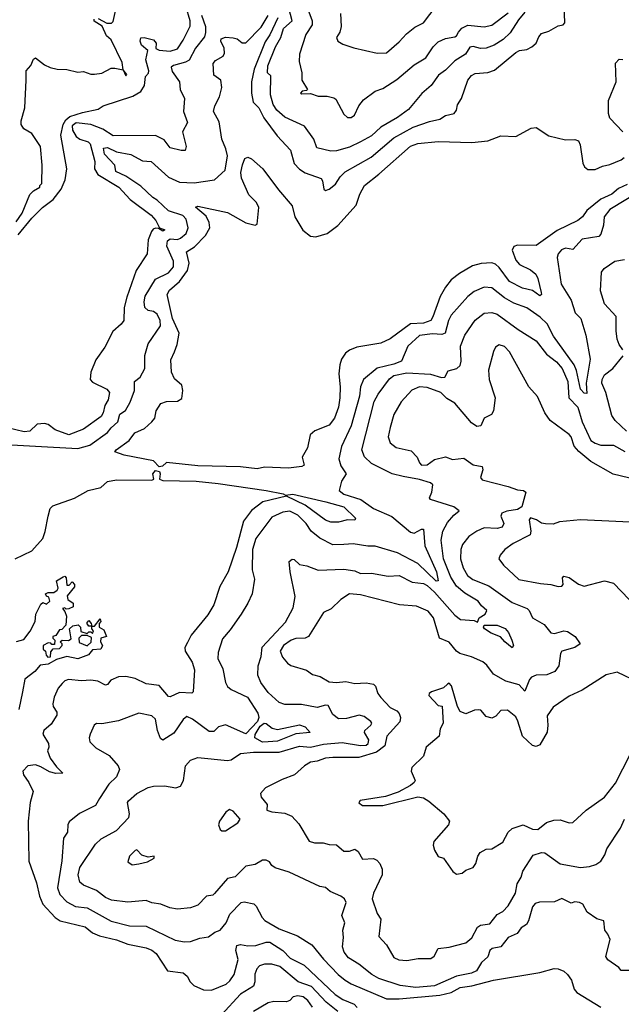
# Model space of a CAD drawing. Extents: x 1552033 to 1694788, y 811965 to 917215.
# Tile 442 of 632: x 1659850 to 1663107, y 859424 to 864752. Entities that reach past the tile are written whole.
import ezdxf

# ---------------------------------------------------------------- set-up
doc = ezdxf.new("R2010")
doc.units = 0

msp = doc.modelspace()

# ---------------------------------------------------------------- linework, layer by layer
at = {"layer": '0CON20XD'}
for points in [[(1659841.8, 863588.1), (1659915, 863677.2), (1659974, 863735), (1660030.6, 863779.4), (1660074.7, 863835), (1660096.4, 863885), (1660105.3, 863945), (1660073.2, 864126.8), (1660086.2, 864185), (1660099.8, 864210.2), (1660121.2, 864228.8), (1660190.4, 864250.4), (1660275, 864267.5), (1660302.5, 864285), (1660462.5, 864337.5), (1660506.4, 864363.6), (1660525.4, 864395), (1660530.8, 864445), (1660547.8, 864462.2), (1660550, 864475), (1660532.2, 864535), (1660542.9, 864585), (1660510, 864615), (1660501.8, 864635), (1660505, 864654), (1660524.6, 864655.4), (1660575, 864642.5), (1660589.4, 864625), (1660586.4, 864596.4), (1660605, 864588), (1660665, 864582.3), (1660704, 864595), (1660735, 864641.9), (1660772.8, 864717.2), (1660772.6, 864745), (1660750, 864825)], [(1660275, 864758.8), (1660322.5, 864732.5), (1660347.6, 864732.4), (1660356.9, 864743.1), (1660375, 864823.3)], [(1661247.9, 864762.1), (1661205, 864669.3), (1661178.5, 864631.5), (1661118.8, 864485), (1661104.8, 864415), (1661105.2, 864355), (1661113.8, 864305), (1661144.3, 864275), (1661170.8, 864220.7), (1661244, 864124), (1661316.3, 864046.4), (1661335, 863973.5), (1661365, 863942.7), (1661395, 863922.9), (1661482.4, 863892.4), (1661489.7, 863879.7), (1661495.7, 863835.7), (1661505, 863828), (1661525, 863834.3), (1661558.8, 863861.2), (1661585, 863901.5), (1661612.1, 863927.9), (1661751.9, 864008.1), (1661875, 864111.9), (1661979.6, 864170.4), (1662069.1, 864200.9), (1662125, 864212.9), (1662155, 864233.1), (1662202, 864245), (1662215, 864263.3), (1662219.4, 864290.6), (1662241.4, 864325), (1662275, 864424), (1662295, 864450), (1662315, 864460.9), (1662385, 864466.2), (1662420.3, 864479.7), (1662535.7, 864575), (1662555, 864584.6), (1662595, 864590.7), (1662622.5, 864605), (1662645.5, 864625), (1662660.4, 864659.6), (1662675, 864677.8), (1662715, 864690), (1662765, 864718.8), (1662792.5, 864725), (1662801.2, 864735), (1662797.8, 864835)], [(1661586.7, 864785), (1661589.6, 864715), (1661583.6, 864685), (1661565.6, 864655), (1661572.2, 864635), (1661599.2, 864619.2), (1661659.3, 864599.3), (1661785, 864571.2), (1661835, 864572), (1661905, 864632.9), (1661944, 864676), (1661989.1, 864710.9), (1662035, 864735.7), (1662105, 864824.5)], [(1660835, 864776.2), (1660855.4, 864715), (1660856.7, 864683.3), (1660850, 864660), (1660802.3, 864597.7), (1660767.2, 864532.8), (1660747.9, 864522.1), (1660682.5, 864505), (1660670, 864495), (1660675, 864471.5), (1660714.5, 864415), (1660718.5, 864375), (1660743.1, 864325), (1660737.3, 864255), (1660759.2, 864195), (1660730.5, 864145), (1660750.9, 864065), (1660746.7, 864045), (1660725, 864043.5), (1660665, 864058.9), (1660631.5, 864101.5), (1660585, 864126.2), (1660356.3, 864123.6), (1660299.9, 864159.9), (1660235, 864184.2), (1660155, 864193.9), (1660135, 864176.9), (1660135.1, 864155), (1660155, 864120.4), (1660175, 864106.2), (1660221.1, 864091.1), (1660231.1, 864081.1), (1660256.1, 863985), (1660254.7, 863945), (1660272.8, 863915), (1660386.2, 863845), (1660449, 863779), (1660561.8, 863695), (1660586.8, 863665), (1660606.1, 863626.1), (1660636.2, 863615), (1660625, 863607.5), (1660601.7, 863621.7), (1660585, 863623.3), (1660572, 863618), (1660563.9, 863606.1), (1660545, 863560), (1660540.7, 863485), (1660480.8, 863395), (1660429.7, 863250.3), (1660415.6, 863195), (1660413.1, 863125), (1660400, 863105), (1660355, 863064.6), (1660310.4, 862979.6), (1660261.9, 862911.9), (1660234.8, 862845), (1660232.2, 862805), (1660245, 862790.4), (1660322, 862752), (1660337.1, 862735), (1660329.7, 862695), (1660310.6, 862665), (1660302.4, 862625), (1660290.8, 862605), (1660195, 862536.2), (1660116.7, 862505), (1660042.2, 862532.2), (1660005, 862561.1), (1659985, 862566.9), (1659945, 862563.3), (1659905, 862526.2), (1659875, 862521.8), (1659783.9, 862543.9)], [(1660345, 862543.3), (1660381.5, 862575), (1660392.3, 862617.7), (1660423, 862637), (1660448.6, 862681.4), (1660471.6, 862745), (1660471.3, 862795), (1660501.9, 862818.1), (1660527.9, 862865), (1660527.7, 862935), (1660545, 862998), (1660611.8, 863095), (1660610.9, 863125), (1660595, 863158.1), (1660575, 863172.3), (1660545, 863178.4), (1660527.6, 863195), (1660523.2, 863225), (1660529.3, 863255), (1660585, 863348), (1660655, 863382.5), (1660682.2, 863415), (1660683.2, 863445), (1660646.9, 863526.9), (1660649.9, 863555), (1660665, 863565.4), (1660705, 863562.9), (1660720.8, 863569.2), (1660750.4, 863595), (1660761.8, 863625), (1660751.9, 863671.9), (1660733.3, 863693.3), (1660655, 863716.9), (1660595, 863776.2), (1660570.3, 863789.7), (1660505, 863851.9), (1660425, 863906), (1660370.6, 863930.6), (1660364.4, 863965), (1660309.1, 864025), (1660303.8, 864056.2), (1660325, 864060.2), (1660375, 864037.3), (1660452.1, 864022.1), (1660515, 863988), (1660562, 863985), (1660655, 863900.4), (1660715, 863872.9), (1660795, 863869.6), (1660904.2, 863885.8), (1660962.2, 863937.8), (1660975.2, 864015), (1660966.7, 864053.3), (1660944.3, 864105), (1660929.9, 864199.9), (1660900, 864255), (1660906.2, 864285), (1660932.2, 864335), (1660944.4, 864385), (1660938, 864425), (1660901.5, 864451.5), (1660896.7, 864515), (1660909.5, 864530.5), (1660951.9, 864555), (1660958.7, 864571.3), (1660957.3, 864597.3), (1660939.1, 864635), (1660941, 864649), (1660965, 864656.7), (1661005, 864654.7), (1661027.8, 864647.8), (1661055, 864626.7), (1661075, 864627.5), (1661157.7, 864712.3), (1661195, 864774.7)], [(1662585, 864793.3), (1662549.4, 864750.6), (1662505, 864680.6), (1662467.5, 864645), (1662418.8, 864615), (1662375, 864597.8), (1662345, 864596.6), (1662305, 864606.5), (1662286.9, 864603.1), (1662264, 864566), (1662205, 864529.1), (1662155, 864479.6), (1662117.8, 864452.2), (1662077.1, 864395), (1662026.6, 864353.4), (1661955, 864266.7), (1661895, 864222.2), (1661805, 864169.6), (1661755, 864124.1), (1661695, 864091.3), (1661635, 864061.4), (1661565, 864041.8), (1661535, 864041.3), (1661458.9, 864058.9), (1661441.5, 864105), (1661392.3, 864175), (1661285.2, 864225), (1661242.1, 864262.1), (1661222.7, 864292.7), (1661207.3, 864345), (1661208.7, 864448.7), (1661191.9, 864465), (1661192.9, 864502.9), (1661235.2, 864605), (1661263.3, 864655), (1661277.9, 864705), (1661324.2, 864745), (1661306.7, 864815)], [(1661414.6, 864795), (1661432.9, 864745), (1661433.3, 864725), (1661399, 864671), (1661363.8, 864565), (1661363.6, 864525), (1661377.8, 864465), (1661378, 864425), (1661407.5, 864375), (1661401.7, 864368.3), (1661380, 864365), (1661370, 864355), (1661375, 864350), (1661425, 864352.5), (1661465, 864338.8), (1661515, 864338.1), (1661549.7, 864329.7), (1661561.7, 864321.7), (1661605, 864240), (1661625, 864222.5), (1661645, 864222), (1661663.3, 864235), (1661686.7, 864285), (1661711.7, 864318.3), (1661773.8, 864365), (1661815, 864379.3), (1661891.8, 864428.2), (1661985, 864507.3), (1662047.8, 864545), (1662088.4, 864605), (1662115, 864631.8), (1662155, 864650.5), (1662205, 864658.9), (1662215.4, 864665), (1662224.7, 864685.3), (1662243.3, 864706.7), (1662275, 864721.6), (1662365, 864713.3), (1662405, 864721.5), (1662495, 864789.2)], [(1659831.6, 863658.4), (1659863.5, 863705), (1659904.7, 863805.3), (1659925, 863826), (1659960, 863845), (1659960, 863855), (1659970, 863865), (1659972.5, 863965), (1659962, 864065), (1659915.7, 864135.7), (1659872.1, 864162.1), (1659858.5, 864185), (1659857.5, 864205), (1659877.5, 864275), (1659884.7, 864425.3), (1659885.7, 864475), (1659910.8, 864505), (1659925, 864538.8), (1659935, 864546), (1659985, 864507.5), (1660015, 864492.5), (1660053.6, 864483.6), (1660105, 864482.5), (1660165, 864467.5), (1660195, 864472.5), (1660235, 864457.5), (1660255, 864456.7), (1660295, 864462.5), (1660345, 864490), (1660365, 864490), (1660410, 864480), (1660425, 864447.5), (1660430, 864455), (1660410, 864480), (1660405, 864520), (1660345, 864642.5), (1660320, 864665), (1660296.2, 864716.2), (1660253.6, 864743.6), (1660252.5, 864755)], [(1663114.3, 864145), (1663045, 864218.8), (1663037.8, 864245), (1663037.1, 864315), (1663079.5, 864415), (1663075, 864517.5), (1663095, 864537.5), (1663115, 864536.7)], [(1661135, 862321.6), (1661045, 862332.8), (1660815, 862337.5), (1660645, 862356.2), (1660623.7, 862336.3), (1660605, 862332.4), (1660575, 862364.1), (1660416.1, 862396.1), (1660365, 862414.3), (1660371.9, 862425), (1660443.2, 862475), (1660474.2, 862515.8), (1660525, 862539.6), (1660565.6, 862575), (1660582.2, 862595), (1660588.9, 862635), (1660614.6, 862675.4), (1660645, 862686.7), (1660705, 862687.5), (1660727.8, 862702.2), (1660733.6, 862745), (1660728, 862775), (1660688, 862808), (1660671.3, 862845), (1660668.5, 862911.5), (1660687.7, 862955), (1660702.8, 862995), (1660713.9, 863055), (1660676.8, 863135), (1660648.2, 863265), (1660661.8, 863288.2), (1660715.2, 863335), (1660759, 863395), (1660766.9, 863435), (1660753.9, 863495), (1660796.7, 863523.3), (1660856.1, 863583.9), (1660879.4, 863625), (1660876, 863655), (1660859, 863689), (1660801.7, 863738.3), (1660815, 863743.1), (1660975, 863709.2), (1661075, 863653.6), (1661125, 863640), (1661135.8, 863645), (1661145.3, 863735), (1661132.5, 863762.5), (1661090, 863805), (1661051.1, 863895), (1661047.3, 863925), (1661056.2, 863966.2), (1661069.5, 864000.5), (1661085, 864008.8), (1661105, 863998.8), (1661166.9, 863945), (1661250.8, 863830.8), (1661325, 863744.2), (1661338.8, 863685), (1661383.1, 863613.1), (1661425, 863580.4), (1661453.1, 863576.9), (1661515, 863595.5), (1661572.6, 863637.4), (1661672.1, 863747.9), (1661691.7, 863808.3), (1661716.7, 863855), (1661795, 863915.3), (1661965, 864067.1), (1662005, 864082.2), (1662115, 864093.6), (1662297.4, 864087.4), (1662385, 864096.6), (1662455, 864124.3), (1662535, 864120), (1662618, 864165), (1662645, 864168.9), (1662714.2, 864124.2), (1662805, 864101.2), (1662855, 864103.2), (1662875, 864095.6), (1662884.6, 864075), (1662898.2, 863975), (1662908.2, 863955), (1662925, 863941.5), (1662965, 863940.6), (1663005, 863960), (1663045, 863968.2), (1663106.5, 863993.5), (1663122.9, 864007.1)], [(1663295, 863876.6), (1663044.7, 863725), (1663014.7, 863685), (1663009.8, 863640.2), (1662995, 863592.2), (1662985, 863578.2), (1662895, 863564.5), (1662845, 863507.7), (1662805, 863516.1), (1662783, 863507), (1662764.8, 863485.2), (1662759.7, 863465), (1662781, 863321), (1662834.7, 863234.7), (1662856.4, 863166.4), (1662888.4, 863135), (1662913.8, 863045), (1662937.8, 862915), (1662917.1, 862785), (1662920.7, 862729.3), (1662905, 862730.2), (1662885, 862752.3), (1662863.2, 862853.2), (1662851, 862885), (1662739.6, 863039.6), (1662705, 863105.8), (1662667, 863143), (1662595, 863192.7), (1662525, 863218.8), (1662475, 863247.4), (1662405, 863300.8), (1662365, 863304.7), (1662309.4, 863280.6), (1662276, 863254), (1662186.3, 863153.7), (1662171.4, 863125), (1662153.3, 863055), (1662135, 863048.5), (1662085, 863052.1), (1662015, 863043.8), (1661950.5, 862985), (1661917.1, 862905), (1661875, 862887), (1661785, 862867.1), (1661711.8, 862805), (1661694.8, 862765.2), (1661689, 862715), (1661645.2, 862554.8), (1661592.2, 862442.2), (1661577.3, 862375), (1661588.6, 862338.6), (1661617.1, 862295), (1661591.2, 862255), (1661578.8, 862205), (1661603.8, 862185), (1661696.2, 862156.2), (1661765, 862106), (1661865, 862062.9), (1661965, 861978), (1661985, 861972.8), (1662025, 861995.9), (1662035, 861994.4), (1662042.5, 861905), (1662106.4, 861765), (1662116.1, 861715), (1662105, 861713.5), (1662005, 861808.9), (1661895, 861867.6), (1661775, 861903.7), (1661735, 861902.6), (1661655, 861916.3), (1661605, 861911.8), (1661545, 861910.7), (1661475, 861945.4), (1661428.2, 861985), (1661400.8, 862025), (1661355, 862070.3), (1661312, 862092), (1661275, 862087.1), (1661215, 862060.5), (1661128.6, 861945), (1661109.4, 861885), (1661107.8, 861775), (1661120.4, 861725), (1661108.9, 861645), (1661085.9, 861594.1), (1661048.9, 861535), (1660990.1, 861449.9), (1660947.6, 861402.4), (1660925, 861327.5), (1660923.5, 861295), (1660948.9, 861238.9), (1660963.3, 861165), (1660974.3, 861144.3), (1660995, 861127.5), (1661083.2, 861085), (1661139.9, 860999.9), (1661144.7, 860975), (1661136.5, 860953.5), (1661075, 860888), (1660965, 860936.7), (1660927.1, 860925), (1660900.8, 860899.2), (1660875, 860900.3), (1660785, 860966.4), (1660755, 860981.4), (1660735, 860965.7), (1660685, 860891.8), (1660625, 860852.5), (1660613.1, 860863.1), (1660595.4, 860905), (1660585, 860966), (1660564.6, 860984.6), (1660495, 860998.9), (1660385, 860958.5), (1660295, 860941.2), (1660265, 860942.5), (1660253.3, 860935), (1660230.8, 860885), (1660225.8, 860865), (1660230, 860845), (1660262, 860812), (1660335, 860770.8), (1660384, 860715), (1660390.8, 860695), (1660374.2, 860655), (1660333.1, 860615), (1660281.8, 860538.2), (1660261.1, 860498.9), (1660174.1, 860455.9), (1660118.5, 860411.5), (1660110.8, 860395), (1660109.6, 860355), (1660086.9, 860323.1), (1660078.9, 860201.1), (1660054.8, 860054.8), (1660067.3, 860017.3), (1660105, 859977.8), (1660152.4, 859952.4), (1660215.2, 859945.2), (1660345, 859874.3), (1660445, 859848.1), (1660535, 859846.1), (1660691.7, 859771.7), (1660742.7, 859762.7), (1660775, 859763.2), (1660825, 859781.8), (1660871.8, 859788.2), (1660906, 859815), (1660935, 859824.5), (1660968, 859865), (1660988.3, 859911.7), (1661048.2, 859975), (1661065, 859977.7), (1661116.7, 859966.7), (1661130.8, 859955), (1661162.9, 859892.9), (1661176.9, 859876.9), (1661255, 859833), (1661353.1, 859795), (1661432.3, 859745), (1661495, 859667.2), (1661574.8, 859584.8), (1661612.1, 859555), (1661645, 859535.3), (1661835, 859453.3), (1661905, 859453.8), (1662125, 859473), (1662185, 859488.4), (1662234.7, 859514.7), (1662297.1, 859522.9), (1662414, 859554), (1662665, 859595.4), (1662742.8, 859617.2), (1662765, 859615.5), (1662795, 859603.6), (1662815.8, 859585.8), (1662836.7, 859555), (1662850.9, 859505), (1662865, 859488.1), (1662995, 859408.7)], [(1663139.1, 863860.9), (1663092.3, 863837.7), (1663055, 863808.5), (1662995, 863781.6), (1662920.6, 863719.4), (1662897.1, 863685), (1662870.5, 863665), (1662759.3, 863610.7), (1662645, 863529.2), (1662545, 863531.9), (1662525, 863525.4), (1662516.4, 863505), (1662535, 863451.1), (1662555, 863427.7), (1662615, 863399.2), (1662643.1, 863375), (1662655, 863352), (1662673.3, 863275), (1662674.2, 863265), (1662665, 863257.1), (1662626.6, 863286.6), (1662571.5, 863298.5), (1662500.8, 863335), (1662445, 863411.2), (1662425, 863429.1), (1662405, 863436), (1662347.9, 863432.1), (1662300.5, 863419.5), (1662230.7, 863379.3), (1662185.6, 863344.4), (1662154.8, 863305.2), (1662125.7, 863254.3), (1662086.8, 863143.2), (1662075, 863124.5), (1662035, 863109.6), (1661965, 863105.3), (1661855, 863025.3), (1661805, 863002), (1661675, 862979.5), (1661635, 862963.5), (1661613.1, 862946.9), (1661592.3, 862915), (1661582.5, 862885), (1661577.3, 862835), (1661584.7, 862765), (1661583.4, 862706.6), (1661576.6, 862655), (1661554.6, 862595), (1661525, 862556.9), (1661448, 862528), (1661422.9, 862505), (1661408.1, 862435), (1661380, 862385), (1661389.1, 862340.9), (1661376.5, 862333.5), (1661305, 862324.6), (1661175, 862331.4), (1661135, 862321.6)], [(1663115.6, 862965), (1663095.6, 862995), (1663085, 863022.5), (1663078.6, 863068.6), (1663078.2, 863145), (1663015.6, 863215), (1662994.5, 863284.5), (1663000, 863385), (1663013.8, 863406.2), (1663072, 863445), (1663123.3, 863455)], [(1663177.6, 859607.6), (1663105, 859607.5), (1663093, 859623), (1663034.5, 859664.5), (1663022.6, 859682.6), (1663046, 859775), (1663034.2, 859804.2), (1663018, 859825), (1663012.5, 859875), (1662975, 859885.6), (1662922.6, 859922.6), (1662897.8, 859965), (1662880, 859975), (1662855, 859977.5), (1662835, 859970.8), (1662785, 859995.7), (1662745, 859978.6), (1662663.3, 859976.7), (1662641.1, 859968.9), (1662625, 859952), (1662603.9, 859875), (1662593.6, 859856.4), (1662565, 859837.1), (1662542.7, 859807.3), (1662493.8, 859785), (1662455, 859735.6), (1662407.5, 859725), (1662394.5, 859715.5), (1662385, 859680), (1662349.7, 859650.3), (1662322.5, 859605), (1662295, 859592.9), (1662215, 859575.9), (1662095, 859523.9), (1661995, 859514.1), (1661910, 859525), (1661795, 859563.5), (1661756, 859585), (1661685, 859641.8), (1661630.8, 859675), (1661605.8, 859705.8), (1661598.1, 859735), (1661603.3, 859785), (1661599.4, 859825), (1661610.8, 859865), (1661594.4, 859905), (1661616.7, 859975), (1661608, 859995), (1661588.9, 860008.9), (1661531.2, 860035), (1661505, 860055.7), (1661475, 860062.2), (1661308.8, 860138.8), (1661232.3, 860162.3), (1661214.4, 860175), (1661202, 860195), (1661185, 860204.3), (1661165, 860203.1), (1661125, 860179.7), (1661075, 860171.1), (1661017, 860113), (1660975, 860105.5), (1660905, 860023.3), (1660895, 860014.5), (1660860.6, 860009.4), (1660815, 859961.1), (1660775, 859945.4), (1660705, 859937.9), (1660663.3, 859945), (1660615, 859966.5), (1660565, 859972.7), (1660535, 859985.4), (1660435, 859976.7), (1660347.4, 859987.4), (1660315, 860002.1), (1660265, 860038.8), (1660195, 860068.1), (1660175.4, 860085.4), (1660166.9, 860125), (1660175, 860164), (1660259.7, 860290.3), (1660290.4, 860319.6), (1660375, 860364.4), (1660440.6, 860435), (1660444.4, 860455), (1660433.6, 860515), (1660439.2, 860525), (1660484.2, 860565), (1660545, 860597.3), (1660575, 860604.4), (1660633.6, 860606.4), (1660695, 860595.6), (1660720.8, 860605), (1660736.7, 860635), (1660747.8, 860715), (1660775, 860744.3), (1660815, 860759.1), (1660975, 860742.9), (1660995, 860747.1), (1661045, 860781.5), (1661115, 860789), (1661255, 860788.8), (1661365, 860820.9), (1661425, 860814.5), (1661495, 860831.2), (1661595, 860840.1), (1661695, 860824.7), (1661725, 860825.7), (1661737, 860835), (1661739.8, 860855), (1661717.2, 860895), (1661717.8, 860905), (1661750, 860935), (1661755.6, 860945), (1661750.8, 860955), (1661715, 860980.4), (1661687.9, 860987.9), (1661619.9, 860970.1), (1661575, 860968.8), (1661545, 860992.7), (1661519.9, 861039.9), (1661505, 861042), (1661460.2, 861029.8), (1661375, 861046), (1661285, 861046.1), (1661255, 861056.9), (1661195, 861110.6), (1661154.6, 861165), (1661139.5, 861205), (1661140.4, 861255), (1661156.7, 861306.7), (1661162.9, 861357.1), (1661289.1, 861490.9), (1661331.1, 861568.9), (1661341.3, 861631.3), (1661313.3, 861765), (1661309.3, 861820.7), (1661325, 861832.5), (1661335, 861830), (1661364.4, 861804.4), (1661405, 861796.5), (1661465, 861773.8), (1661605, 861778.2), (1661665, 861769.1), (1661695.4, 861755.4), (1661755, 861756.9), (1661845, 861741.3), (1661905, 861743.9), (1661975, 861708.7), (1662035, 861700.4), (1662055, 861690.4), (1662095, 861654), (1662205, 861529.3), (1662236.8, 861506.8), (1662310.3, 861500.2), (1662327.4, 861492.6), (1662336.4, 861515), (1662370.5, 861535), (1662379.5, 861555), (1662350, 861580), (1662332.5, 861605), (1662259.2, 861649.2), (1662215, 861686.7), (1662184.6, 861734.6), (1662143.7, 861835), (1662131.9, 861935), (1662140.9, 861985), (1662165, 862030.4), (1662199.3, 862070.7), (1662229.2, 862095), (1662199.4, 862115), (1662073.3, 862155), (1662068.8, 862165), (1662081.2, 862195), (1662086.2, 862235), (1662073.8, 862245), (1662015, 862263), (1661925, 862280), (1661865.4, 862295), (1661755, 862350.8), (1661716.3, 862386.3), (1661702.5, 862425), (1661768.9, 862685), (1661790.6, 862725), (1661851, 862809), (1661875, 862827.4), (1661945, 862840.6), (1662073, 862833), (1662133.8, 862816.2), (1662151.7, 862818.3), (1662168.7, 862851.3), (1662216.7, 862865), (1662235, 862880), (1662239.4, 862905), (1662235.8, 862985), (1662260.4, 863045), (1662315, 863125.7), (1662365, 863163.9), (1662405, 863168.2), (1662435, 863158.4), (1662548.2, 863075), (1662645, 863014.6), (1662701.7, 862941.7), (1662755, 862901.1), (1662786.7, 862865), (1662817.3, 862795), (1662822.8, 862705), (1662871.8, 862655), (1662894.1, 862575), (1662941.6, 862475), (1662965, 862459.6), (1662995, 862450.4), (1663065, 862449.2), (1663125, 862414.4)], [(1663235, 862251.9), (1663062.1, 862292.1), (1662941.8, 862361.8), (1662875.8, 862415.8), (1662851.5, 862445), (1662835.5, 862495), (1662825, 862508.1), (1662722.4, 862582.4), (1662691.9, 862625), (1662652.5, 862712.5), (1662606, 862765), (1662501.5, 862955), (1662475, 862983.1), (1662445, 862992.9), (1662425, 862980), (1662413.9, 862956.1), (1662387.7, 862855), (1662390.9, 862805), (1662424.1, 862705.9), (1662414.1, 862635.9), (1662404, 862616), (1662364.5, 862595.5), (1662346.3, 862553.7), (1662325, 862551.1), (1662295, 862570.5), (1662205, 862677.3), (1662162.8, 862702.8), (1662129.2, 862735), (1662055, 862761.1), (1662015, 862764.5), (1661972.4, 862747.6), (1661915.7, 862684.3), (1661874.6, 862615), (1661855.3, 862545), (1661845.4, 862495), (1661855, 862461.4), (1661887.8, 862437.8), (1661969.8, 862419.8), (1662001.4, 862385), (1662013.6, 862353.6), (1662025, 862341.4), (1662055, 862343.1), (1662095, 862372.5), (1662155, 862385.7), (1662192.3, 862372.3), (1662255, 862380), (1662305, 862343.1), (1662353.3, 862333.3), (1662356.2, 862316.2), (1662343.7, 862275), (1662352.6, 862262.6), (1662495, 862226), (1662545, 862207.4), (1662577.5, 862205), (1662590, 862195), (1662567.5, 862115), (1662545, 862100.8), (1662487, 862093), (1662459.3, 862080.7), (1662454.7, 862065), (1662470.8, 862025), (1662461.1, 862005), (1662435, 861997.8), (1662365, 862001.5), (1662325, 861984.5), (1662280.9, 861955), (1662247.3, 861912.7), (1662237.2, 861885), (1662236.7, 861835), (1662251.2, 861785), (1662274.7, 861745), (1662302.5, 861722.5), (1662388.8, 861688.8), (1662515, 861598.7), (1662596.9, 861565), (1662607.8, 861555), (1662625, 861514.3), (1662689.7, 861479.7), (1662725, 861434.6), (1662745, 861430.9), (1662795, 861445.6), (1662815, 861441.9), (1662857.5, 861415), (1662884, 861375), (1662855, 861353.9), (1662785, 861334), (1662777, 861323), (1662768.6, 861255), (1662746, 861224), (1662703.4, 861206.6), (1662645, 861205.4), (1662620.6, 861195), (1662609.4, 861180.6), (1662585, 861118.8), (1662552.9, 861152.9), (1662482.2, 861172.2), (1662415, 861211.1), (1662379.2, 861259.2), (1662356.5, 861276.5), (1662295.8, 861305), (1662232.7, 861322.7), (1662215, 861334.7), (1662175, 861383.2), (1662121.9, 861405), (1662090, 861515), (1662060.7, 861550.7), (1661998.2, 861578.2), (1661906.1, 861586.1), (1661695, 861640.3), (1661635, 861645.2), (1661588.2, 861615), (1661536.4, 861563.6), (1661495, 861544.4), (1661414.3, 861415), (1661395, 861404.7), (1661345, 861403.1), (1661318.9, 861395), (1661277.3, 861365), (1661260.5, 861335), (1661273.1, 861303.1), (1661299.2, 861269.2), (1661317.1, 861257.1), (1661402.8, 861232.8), (1661435, 861209.2), (1661477.4, 861197.4), (1661525, 861169.1), (1661565, 861165.4), (1661615, 861170.8), (1661665, 861159.1), (1661725, 861163.5), (1661765, 861155.6), (1661776.9, 861145), (1661789.6, 861105), (1661804.8, 861084.8), (1661855, 861030), (1661892.1, 861012.1), (1661905, 860998), (1661911.5, 860975), (1661907.1, 860952.9), (1661838.2, 860875), (1661826.6, 860823.4), (1661781.1, 860788.9), (1661685, 860759.2), (1661545, 860759.3), (1661505, 860755.3), (1661461.1, 860738.9), (1661425, 860733.3), (1661392.5, 860715), (1661337.5, 860665), (1661270.2, 860639.8), (1661181.2, 860595), (1661153.8, 860565), (1661157.5, 860545), (1661190, 860505), (1661187.5, 860475), (1661214.6, 860464.6), (1661285, 860458.9), (1661322.5, 860442.5), (1661360.7, 860400.7), (1661417.4, 860307.4), (1661445, 860297.5), (1661492.3, 860297.7), (1661525, 860288), (1661565, 860286.7), (1661605, 860252.7), (1661635, 860252.1), (1661665, 860264.2), (1661681.4, 860251.4), (1661705, 860210), (1661765, 860212.7), (1661783.5, 860203.5), (1661799.2, 860185), (1661812.7, 860155), (1661812.8, 860125), (1661765.3, 860025), (1661758.5, 859995), (1661785.4, 859915.4), (1661804.5, 859884.5), (1661795, 859790), (1661835.7, 859745.7), (1661875, 859677.5), (1661902.5, 859665), (1661945, 859661.2), (1662007.8, 859672.2), (1662075, 859671.8), (1662093.8, 859685), (1662115, 859725.3), (1662175, 859732.4), (1662265, 859757), (1662297.3, 859782.7), (1662328.6, 859841.4), (1662345, 859851.2), (1662395, 859859.1), (1662435, 859910.5), (1662465, 859925.6), (1662494, 859956), (1662534, 860025), (1662542.3, 860075), (1662565, 860112), (1662572.9, 860145), (1662629.1, 860230.9), (1662675, 860244.5), (1662692.8, 860242.8), (1662775, 860184.6), (1662885, 860164.6), (1662935, 860169.5), (1662968.9, 860181.1), (1662995, 860199.2), (1663017.2, 860232.8), (1663028.1, 860265), (1663102.9, 860377.1), (1663123.8, 860425)], [(1663135.2, 862525.2), (1663073.8, 862583.9), (1663055, 862609.5), (1663023.3, 862735), (1663000.9, 862785), (1663002.6, 862805), (1663015, 862829.8), (1663060, 862865), (1663116.6, 862933.4)], [(1659705, 862457.3), (1660165, 862430.7), (1660229.8, 862450.2), (1660325, 862518.9), (1660345, 862543.3)], [(1659825, 861834.6), (1659915, 861878.5), (1659974.5, 861945), (1659988.1, 861981.9), (1660004, 862066), (1660015, 862106.7), (1660028.7, 862121.3), (1660146.6, 862163.4), (1660221.2, 862205), (1660289.5, 862220.5), (1660325, 862253.1), (1660375, 862262.1), (1660565, 862261), (1660575.6, 862265), (1660570.6, 862295), (1660585, 862313), (1660606.7, 862306.7), (1660610.9, 862295), (1660606.7, 862265), (1660625, 862259.2), (1660805, 862253.9), (1660925, 862241.5), (1661185, 862203.6), (1661276.2, 862186.2), (1661288.6, 862178.6), (1661328, 862185), (1661506.7, 862143.3), (1661605, 862115.3), (1661667.3, 862055), (1661665, 862043.5), (1661625, 862045.4), (1661575, 862032.7), (1661535, 862032.7), (1661505, 862043.9), (1661394.7, 862124.7), (1661295, 862173.6), (1661166.2, 862143.8), (1661104.5, 862095.5), (1661061.6, 862038.4), (1661023.2, 861895), (1660978.2, 861765), (1660933.8, 861685), (1660900.4, 861585), (1660868.3, 861531.7), (1660779.2, 861420.8), (1660758.1, 861381.9)], [(1663267.5, 862027.5), (1662885, 862045.7), (1662772.5, 862035), (1662737.3, 862022.7), (1662697, 862023), (1662675, 862026.9), (1662647.8, 862045), (1662615, 862056.5), (1662608.4, 862045), (1662617.6, 861985), (1662613.1, 861965), (1662521.7, 861918.3), (1662475.5, 861885), (1662450, 861855), (1662444, 861835), (1662469.5, 861799.5), (1662551.9, 861721.9), (1662669.3, 861700.7), (1662725, 861695.6), (1662765, 861684.3), (1662783.9, 861686.1), (1662791.2, 861695), (1662788.3, 861731.7), (1662795, 861740), (1662825, 861733.6), (1662875, 861697.3), (1662905, 861686.9), (1663015, 861715.8), (1663065, 861702), (1663148.8, 861615)], [(1659833, 861387), (1659871.7, 861398.3), (1659907.6, 861442.4), (1659934.2, 861495), (1659936.7, 861535), (1659965, 861590), (1659975, 861597.5), (1659995, 861590), (1660012.5, 861605), (1660007, 861627), (1659995, 861632.5), (1659990, 861645), (1660005, 861652.5), (1660035, 861652.5), (1660052.5, 861665), (1660057.5, 861675), (1660050, 861715), (1660085, 861737.5), (1660095, 861740), (1660101.7, 861731.7), (1660105, 861692.5), (1660118.3, 861691.7), (1660135, 861710), (1660147.5, 861695), (1660147, 861683), (1660107.5, 861635), (1660110, 861615), (1660140, 861595), (1660140, 861575), (1660116.4, 861563.6), (1660102.5, 861562.5), (1660095, 861570), (1660082.5, 861565), (1660095, 861550), (1660103.3, 861525), (1660100, 861475), (1660078.3, 861451.7), (1660065, 861450), (1660045, 861420), (1660030, 861415), (1660030, 861405), (1660040, 861395), (1660038.3, 861371.7), (1660025, 861370), (1660018.3, 861378.3), (1660005, 861380), (1659977.5, 861365), (1659977.5, 861345), (1659990, 861335), (1659993, 861313), (1660001.7, 861301.7), (1660016.7, 861305), (1660018.3, 861331.7), (1660031.7, 861348.3), (1660065, 861350), (1660080, 861365), (1660080, 861375), (1660070, 861385), (1660080, 861395), (1660115, 861392.5), (1660128.3, 861401.7), (1660120, 861455), (1660138.3, 861471.7), (1660167, 861477), (1660180, 861465), (1660181.7, 861441.7), (1660215, 861430), (1660225, 861440), (1660235, 861440), (1660245, 861430), (1660250, 861445), (1660240, 861455), (1660240, 861470), (1660225, 861470), (1660213, 861487), (1660225, 861500), (1660237.5, 861485), (1660240, 861470), (1660255, 861470), (1660285, 861510), (1660290, 861495), (1660280, 861485), (1660280, 861465), (1660305, 861450), (1660320, 861415), (1660290, 861405), (1660287.5, 861385), (1660297.5, 861365), (1660290, 861345), (1660245, 861341.2), (1660222.5, 861315), (1660165, 861293.2), (1660105, 861306.7), (1660049.7, 861290.3), (1660005, 861264.5), (1659961.2, 861258.8), (1659932, 861225), (1659877.5, 861182.5), (1659865.6, 861115), (1659845, 861020)], [(1662515, 861352.2), (1662475.3, 861385), (1662453.2, 861413.2), (1662402.5, 861432.5), (1662366.5, 861455), (1662360.3, 861465), (1662363.9, 861475), (1662435, 861476.1), (1662477.9, 861457.9), (1662495.5, 861435.5), (1662514.2, 861395), (1662522.7, 861365), (1662515, 861352.2)], [(1660215, 861363.8), (1660237, 861383), (1660238.3, 861408.3), (1660215, 861420), (1660185, 861420), (1660170, 861405), (1660171.7, 861381.7), (1660215, 861363.8)], [(1660758.1, 861381.9), (1660744.3, 861355), (1660745.5, 861335), (1660784.6, 861275), (1660796.3, 861233.7), (1660788.9, 861115), (1660782.5, 861107.5), (1660715, 861112), (1660665, 861088.1), (1660655, 861088.6), (1660605, 861148.9), (1660535, 861157.5), (1660475, 861186.7), (1660425, 861198.2), (1660384.2, 861195.8), (1660342.9, 861177.1), (1660325, 861154), (1660315, 861150), (1660272.5, 861172.5), (1660235, 861177.9), (1660185, 861173.6), (1660115, 861180.6), (1660095, 861174.3), (1660079.5, 861160.5), (1660057.8, 861135), (1660036.4, 861085), (1660029.3, 861050.7), (1660030.5, 861035), (1660051.8, 861005), (1660051.7, 860988.3), (1660020.4, 860939.6), (1659981.5, 860905), (1659975.4, 860885), (1660006.9, 860835), (1660007.8, 860815), (1660000, 860795), (1660014.7, 860755), (1660048.5, 860708.5), (1660084.4, 860674.4), (1660045, 860672.4), (1660011.7, 860681.7), (1659965, 860709.6), (1659935, 860719.6), (1659895, 860713.5), (1659866.9, 860685), (1659870.5, 860665), (1659900.4, 860625), (1659923.1, 860575), (1659907.7, 860515), (1659895.3, 860415), (1659899.1, 860199.1), (1659941.5, 860081.5), (1659958.1, 860008.1), (1659975, 859965.5), (1660042.9, 859892.9), (1660069.4, 859875), (1660205, 859843.8), (1660245, 859811.1), (1660282.9, 859795), (1660375, 859772.9), (1660435, 859749.6), (1660535, 859728.6), (1660565, 859717.2), (1660588.6, 859698.6), (1660650, 859605), (1660734.5, 859594.5), (1660756.4, 859576.4), (1660772.9, 859545), (1660792.9, 859525), (1660845, 859502.5), (1660889.1, 859500.9), (1660966.9, 859533.1), (1660988.4, 859551.6), (1661010.9, 859585), (1661033.5, 859666.5), (1661020.5, 859715), (1661025, 859741.5), (1661045, 859747.1), (1661085, 859740), (1661127.7, 859742.3), (1661185, 859759.6), (1661205, 859760), (1661275, 859715.5), (1661313.8, 859673.8), (1661390.8, 859635), (1661557, 859477), (1661599.5, 859449.5), (1661661.2, 859425), (1661676.4, 859406.4)], [(1663205, 861163.1), (1663085, 861221.4), (1663025, 861207.1), (1662895, 861124.5), (1662825, 861092.1), (1662737.9, 861032.1), (1662705.4, 860985), (1662708.9, 860935), (1662705, 860896), (1662665, 860828.6), (1662645, 860819.5), (1662625, 860823.5), (1662571.3, 860875), (1662546.9, 860956.9), (1662535, 860978.6), (1662490, 861015), (1662455, 861013.3), (1662426.8, 860983.2), (1662405, 860972.9), (1662375, 860981.4), (1662345.6, 861015), (1662335, 861018.2), (1662311.2, 861015), (1662265, 860995.5), (1662235, 861008.4), (1662219.1, 861035), (1662187.9, 861147.9), (1662175, 861160.8), (1662165, 861157.1), (1662145, 861137.1), (1662078.8, 861115), (1662066.2, 861105), (1662064.2, 861095), (1662115, 861040), (1662136.4, 861036.4), (1662141.5, 860945), (1662126.7, 860915), (1662121.3, 860875), (1662050.5, 860815), (1662035, 860766), (1661973.5, 860705), (1661969.4, 860685), (1661990, 860635), (1661985.7, 860625), (1661965, 860607.5), (1661898.4, 860571.6), (1661831.1, 860548.9), (1661693.9, 860526.1), (1661685, 860514.2), (1661705, 860499.6), (1661815, 860500.4), (1662005, 860546.7), (1662035, 860541.2), (1662065, 860523.5), (1662146.7, 860455), (1662176.2, 860415), (1662171.1, 860395), (1662092.5, 860305), (1662087.7, 860285), (1662095, 860258), (1662115, 860223.5), (1662144.4, 860214.4), (1662195, 860141.9), (1662215, 860127.5), (1662245, 860133.5), (1662265, 860148.9), (1662305, 860164.5), (1662319.2, 860185), (1662329.4, 860225), (1662342.5, 860245), (1662375, 860262.5), (1662405, 860266), (1662465, 860301.2), (1662493.3, 860355), (1662515.3, 860374.7), (1662575, 860394.5), (1662625, 860371.6), (1662655, 860370.6), (1662702.3, 860407.7), (1662740.7, 860420.7), (1662775, 860421.3), (1662825, 860406.5), (1662845, 860408.1), (1662915.8, 860475), (1663015, 860544.4), (1663075, 860619.6), (1663153.9, 860775)], [(1661165, 860842.4), (1661122.2, 860865), (1661125, 860883.8), (1661151.2, 860928.8), (1661174, 860946), (1661185, 860943.6), (1661217.6, 860917.6), (1661245, 860911.3), (1661365, 860935.5), (1661395.6, 860925), (1661422.5, 860895), (1661345, 860888.1), (1661245, 860848.6), (1661195, 860844.7), (1661165, 860842.4)], [(1660965, 860362.5), (1661031.1, 860405), (1661043.5, 860425), (1661005, 860469.2), (1660985, 860477.5), (1660965.7, 860464.3), (1660932, 860415), (1660926, 860395), (1660935, 860370), (1660945, 860362.9), (1660965, 860362.5)], [(1660459.4, 860179.4), (1660495, 860183.5), (1660542.5, 860195), (1660577.5, 860215), (1660577.5, 860225), (1660545, 860220), (1660511.4, 860231.4), (1660485, 860259.4), (1660475, 860256.5), (1660445, 860224.6), (1660436.2, 860195), (1660459.4, 860179.4)], [(1661571.8, 859385), (1661508.2, 859435), (1661430.4, 859520.4), (1661357.5, 859545), (1661257.8, 859627.7), (1661215, 859640.4), (1661175, 859640.9), (1661147.7, 859632.3), (1661133.8, 859616.2), (1661122.6, 859587.4), (1661122.5, 859545), (1661115, 859521.4), (1661045, 859478.1), (1660942.4, 859367.6)], [(1661435, 859408.5), (1661409, 859445), (1661385, 859464.4), (1661355, 859470.2), (1661330.6, 859465), (1661311.5, 859445), (1661295, 859437.7), (1661225, 859438.1), (1661195, 859431.4), (1661116, 859385)]]:
    msp.add_lwpolyline(points, dxfattribs=at)

doc.saveas('drawing.dxf')
